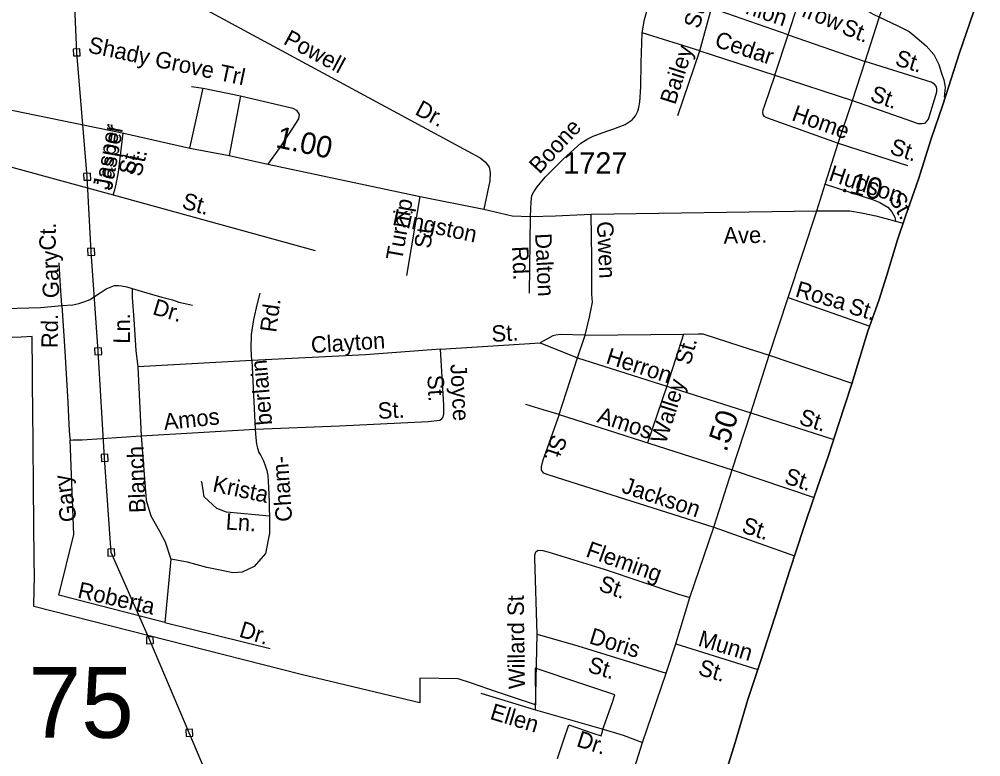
# Model space of a CAD drawing. Extents: x 2220236 to 2384410, y 720751 to 894131.
# Drawn here: x 2348374 to 2353951, y 787479 to 791757 of the extents above; entities that cross this region are included whole.
import ezdxf

# ---------------------------------------------------------------- set-up
doc = ezdxf.new("R2010")
doc.units = 0
doc.layers.add('Default', color=7, linetype='Continuous')

msp = doc.modelspace()

# ---------------------------------------------------------------- linework, layer by layer
at = {"layer": 'Default'}
for p, q in [((2352833.8, 791666.1), (2352910.7, 791904)), ((2352321.5, 791572.9), (2352389, 791820.9)), ((2352833.8, 791666.1), (2352389, 791820.9)), ((2352321.5, 791572.9), (2351987.6, 791678.5)), ((2352756.4, 791431.8), (2352833.8, 791666.1)), ((2352833.8, 791666.1), (2353280.4, 791511.5)), ((2352194.5, 791198.7), (2352321.5, 791572.9)), ((2352321.5, 791572.9), (2352756.4, 791431.8)), ((2352756.4, 791431.8), (2353207.2, 791284.8)), ((2349373.5, 791366.6), (2349441.5, 791356.5)), ((2349363.5, 791009.3), (2349441.5, 791356.5)), ((2349441.5, 791356.5), (2349658, 791313.4)), ((2349658, 791313.4), (2349590.8, 790966.2)), ((2353123.6, 791038.5), (2353525.5, 790908.7)), ((2348919.7, 790738.8), (2350090.6, 790415.7)), ((2350622.1, 790270.1), (2350699.7, 790728.7)), ((2351334.5, 790167.5), (2351339.9, 790612.9)), ((2352833.5, 790143.2), (2353306.7, 789976.6)), ((2351612.9, 789793.3), (2351655.9, 789923.9)), ((2351655.9, 789923.9), (2352226.9, 789930.3)), ((2352226.9, 789930.3), (2352130, 789628.9)), ((2350817.4, 789842.5), (2351395, 789879.5)), ((2351395, 789879.5), (2351612.9, 789793.3)), ((2352724.5, 789807.5), (2353203.5, 789645.7)), ((2349723.3, 789777.2), (2349062.2, 789740.2)), ((2349062.2, 789740.2), (2349081.1, 789340.5)), ((2349723.3, 789777.2), (2349743.4, 789378.8)), ((2351505.9, 789463.9), (2351612.9, 789793.3)), ((2351612.9, 789793.3), (2352130, 789628.9)), ((2352130, 789628.9), (2352616.4, 789474.3)), ((2351505.9, 789463.9), (2352509.2, 789143.1)), ((2352616.4, 789474.3), (2353098.5, 789319.2)), ((2349081.1, 789340.5), (2349743.4, 789378.8)), ((2352509.2, 789143.1), (2352983.8, 788982.4)), ((2352402.7, 788810.6), (2352871.3, 788645.1)), ((2351368.2, 787751.9), (2351378.9, 788189.9)), ((2352181.4, 788133.8), (2352657.9, 787984.5)), ((2351051.1, 787848), (2351368.2, 787751.9))]:
    msp.add_line(p, q, dxfattribs=at)
for points in [[(2353000.4, 790646), (2353049.1, 790801), (2353123.6, 791038.5), (2353207.2, 791284.8), (2353280.4, 791511.5), (2353358.8, 791758.5), (2353450.2, 792023.5), (2353477, 792125.8), (2353540.8, 792314.5), (2353571.5, 792408.8), (2353646.8, 792639.5), (2353664, 792697.9), (2353771.1, 793026.6), (2353995.7, 793723.4), (2354190.2, 794335.6), (2354323.4, 794739), (2354464.8, 795188), (2354608.5, 795632.2), (2354625.9, 795670.4), (2354758.9, 796083.8), (2354776.2, 796150.1), (2354878.2, 796485.2), (2354997.8, 796838.4), (2355117.9, 797165.9)], [(2350869.9, 782495.5), (2350436.8, 783070.4), (2350101.5, 783514.1), (2350174, 784150.7), (2350246.2, 784777.5), (2350304.8, 785395.9), (2350020.7, 786086.2), (2349800.8, 786581.5), (2349578.7, 787102.6), (2349360.6, 787617.7), (2349132.2, 788154.8), (2348908.1, 788664.1), (2348869.5, 789213.3), (2348832.1, 789830.7), (2348791.1, 790408), (2348767.9, 790843.5), (2348707.3, 791564.5), (2348681.9, 792186.1)], [(2351987.6, 791678.5), (2352001.5, 791754.6), (2352015.3, 791808.3), (2352022.2, 791855), (2352025.7, 791919.1), (2352025.7, 792031.6), (2352025.4, 792070.8)], [(2349222.3, 791940.5), (2350975.4, 790992.4), (2351048, 790952.1), (2351078.9, 790927.8), (2351099.1, 790898.2), (2351105.8, 790867.3), (2351104.5, 790818.8), (2351068.2, 790656)], [(2353218.4, 791848.7), (2353327, 791786.1), (2353469.9, 791717.7), (2353536.3, 791684.6), (2353582.6, 791647.1), (2353633.8, 791602.2), (2353679.2, 791551.7), (2353708.4, 791493.2), (2353723.5, 791444.7), (2353736.9, 791404.4), (2353745.1, 791363.3), (2353738.6, 791305.5)], [(2352444, 787295), (2352526.6, 787562), (2352600.6, 787811), (2352675.6, 788038), (2352757.3, 788288.9), (2352843.7, 788561.5), (2352923.4, 788802.9), (2352985.1, 788986.2), (2353068.7, 789225.7), (2353126.6, 789407.1), (2353202.6, 789642.8), (2353296.6, 789947.8), (2353359.2, 790126.4), (2353405.7, 790271.7), (2353468.4, 790477), (2353514.9, 790614.7), (2353589, 790829.5), (2353664, 791062.2), (2353730.4, 791259.9), (2353828.2, 791561.1), (2353908, 791798.6)], [(2353908, 791798.6), (2353828.2, 791561.1), (2353730.4, 791259.9), (2353664, 791062.2), (2353589, 790829.5), (2353514.9, 790614.7), (2353468.4, 790477), (2353405.7, 790271.7), (2353359.2, 790126.4), (2353296.6, 789947.8), (2353202.6, 789642.8), (2353126.6, 789407.1), (2353068.7, 789225.7), (2352985.1, 788986.2), (2352923.4, 788802.9), (2352843.7, 788561.5), (2352757.3, 788288.9), (2352675.6, 788038), (2352600.6, 787811), (2352526.6, 787562), (2352444, 787295)], [(2351339.9, 790612.9), (2351343.2, 790697), (2351347.3, 790734.7), (2351358, 790756.2), (2351378.2, 790784.5), (2351425.3, 790841), (2351527.5, 790943.3), (2351592, 791003.9), (2351631, 791037.5), (2351671.4, 791063.1), (2351702.3, 791079.2), (2351781.8, 791107.3), (2351823.3, 791121.2), (2351889, 791147.1), (2351928.8, 791173.1), (2351947.9, 791195.6), (2351961.7, 791223.3), (2351968.6, 791244), (2351973.8, 791275.2), (2351979, 791365.2), (2351980.7, 791503.7), (2351987.6, 791678.5)], [(2348688.1, 791543.7), (2348728.1, 791545.3), (2348726.5, 791585.3), (2348686.5, 791583.7), (2348688.1, 791543.7)], [(2353207.2, 791284.8), (2353554.6, 791163), (2353585.5, 791152.2), (2353610.3, 791151.2), (2353627.8, 791153.9), (2353648.3, 791176.9), (2353696.3, 791336.6), (2353696.2, 791354.6), (2353692, 791368.7), (2353681.9, 791380.5), (2353663.6, 791392.3), (2353280.4, 791511.5)], [(2352756.4, 791431.8), (2352695.8, 791257), (2352687.9, 791229.2), (2352684.9, 791218.3), (2352686.9, 791203.4), (2352692.5, 791194.6), (2352708.6, 791186.8), (2353123.6, 791038.5)], [(2347613.8, 791376.7), (2348981.6, 791095.4), (2349363.5, 791009.3), (2349590.8, 790966.2), (2349816.1, 790915.7), (2350699.7, 790728.7), (2351068.2, 790656), (2351233.6, 790617), (2351339.9, 790612.9), (2351485.1, 790617), (2351691.9, 790626.1), (2353000.4, 790646)], [(2349658, 791313.4), (2349960.8, 791241.7), (2349982.9, 791230), (2349997.1, 791204.2), (2349993.6, 791178.2), (2349937.1, 791092), (2349880.6, 791004.5), (2349816.1, 790915.7)], [(2347502.1, 791133.1), (2348032, 790979.6), (2348919.7, 790738.8)], [(2348919.7, 790738.8), (2348927.8, 790767), (2348937.2, 790800.7), (2348949.3, 790870.6), (2348977.8, 791096.2)], [(2348748.8, 790822.7), (2348788.7, 790824.3), (2348787.1, 790864.3), (2348747.1, 790862.6), (2348748.8, 790822.7)], [(2353049.1, 790801), (2353328, 790708.5), (2353366.2, 790692.9), (2353411.4, 790667.1), (2353434.8, 790639.9), (2353453.1, 790608), (2353457, 790585.7)], [(2351562, 786262.8), (2351799.1, 786963.7), (2351989.4, 787562.6), (2352125.4, 787964.9), (2352181.4, 788133.8), (2352264.4, 788402.1), (2352402.7, 788810.6), (2352509.2, 789143.1), (2352616.4, 789474.3), (2352724.5, 789807.5), (2352833.5, 790143.2), (2353000.4, 790646)], [(2353000.4, 790646), (2353191, 790645.3), (2353258.5, 790634.4), (2353341.9, 790616.5), (2353400.4, 790601.6), (2353457, 790585.7), (2353501, 790573.6)], [(2351655.9, 789923.9), (2351680.8, 790028.2), (2351699.6, 790115.7), (2351695.6, 790162.8), (2351694.2, 790372.7), (2351691.9, 790626.1)], [(2348771.9, 790387.3), (2348811.9, 790388.9), (2348810.3, 790428.8), (2348770.3, 790427.2), (2348771.9, 790387.3)], [(2348621.8, 790096.1), (2348612.4, 790238.8), (2348605.3, 790343.3)], [(2348621.8, 790096.1), (2348684.3, 790100.9), (2348720.6, 790108.9), (2348754.3, 790119.7), (2348785.2, 790131.8), (2348810.7, 790148), (2348844.4, 790170.8), (2348878, 790192.4), (2348907.6, 790204.5), (2348926.4, 790212.5), (2348935.8, 790212.5), (2348950.6, 790212.5), (2348968.1, 790211.2), (2348999, 790204.5), (2349030, 790195.1)], [(2349030, 790195.1), (2349114.7, 790170.8), (2349202.1, 790145.3), (2349264, 790129.1), (2349298.9, 790115.7), (2349327.2, 790110.3), (2349378.3, 790098.2)], [(2349030, 790195.1), (2349030, 790142.6), (2349038, 790016.1), (2349050.1, 789835.7), (2349062.2, 789740.2)], [(2349723.3, 789777.2), (2349719.2, 789845.8), (2349720.6, 789927.9), (2349734, 790015.4), (2349756.9, 790108.3), (2349771.7, 790168.8)], [(2348247.9, 790080), (2348362.2, 790081.3), (2348498.1, 790085.4), (2348621.8, 790096.1)], [(2348621.8, 790096.1), (2348637.9, 789831), (2348656.8, 789535), (2348662.1, 789405.8), (2348666.2, 789342.5), (2348669.2, 789315.8)], [(2351495.2, 787469.2), (2351533, 787579.1), (2351562.2, 787663.8), (2351701.8, 787616.5), (2351749.8, 787600.2), (2351763.2, 787648.6), (2351796.5, 787742.1), (2351812.5, 787789.3), (2351828.8, 787838.1), (2351636.2, 787902.9), (2351366.2, 787993.9), (2351367.5, 787781.4), (2351218.5, 787831.4), (2351143, 787856.8), (2350996.8, 787905.8), (2350919.5, 787931.8), (2350696.8, 787934.8), (2350696.8, 787791.5), (2350009.5, 787957.1), (2348458.8, 788349.9), (2348459, 788360.6), (2348461.8, 788527.2), (2348460.8, 788617.5), (2348460.2, 788692.8), (2348459.5, 788759.9), (2348459, 788829.9), (2348458.2, 788902.5), (2348457.8, 788977.6), (2348457, 789057.6), (2348456.2, 789132.7), (2348455.8, 789212.8), (2348455, 789287.8), (2348454.5, 789346.9), (2348453.5, 789439.5), (2348452.8, 789522.6), (2348452, 789605.8), (2348451.2, 789688.8), (2348450.5, 789771.9), (2348449.8, 789855.1), (2348449, 789916.9), (2348385.2, 789913.7), (2348280.5, 789908.4)], [(2351495.2, 787469.2), (2351533, 787579.1), (2351562.2, 787663.8), (2351701.8, 787616.5), (2351749.8, 787600.2), (2351763.2, 787648.6), (2351796.5, 787742.1), (2351812.5, 787789.3), (2351828.8, 787838.1), (2351636.2, 787902.9), (2351366.2, 787993.9), (2351367.5, 787781.4), (2351218.5, 787831.4), (2351143, 787856.8), (2350996.8, 787905.8), (2350919.5, 787931.8), (2350696.8, 787934.8), (2350696.8, 787791.5), (2350009.5, 787957.1), (2348458.8, 788349.9), (2348459, 788360.6), (2348461.8, 788527.2), (2348460.8, 788617.5), (2348460.2, 788692.8), (2348459.5, 788759.9), (2348459, 788829.9), (2348458.2, 788902.5), (2348457.8, 788977.6), (2348457, 789057.6), (2348456.2, 789132.7), (2348455.8, 789212.8), (2348455, 789287.8), (2348454.5, 789346.9), (2348453.5, 789439.5), (2348452.8, 789522.6), (2348452, 789605.8), (2348451.2, 789688.8), (2348450.5, 789771.9), (2348449.8, 789855.1), (2348449, 789916.9), (2348385.2, 789913.7), (2348280.5, 789908.4)], [(2351655.9, 789923.9), (2351512, 789928.9), (2351486, 789924.6), (2351468.2, 789920.3), (2351395, 789879.5)], [(2352226.9, 789930.3), (2352312, 789931.2), (2352339.6, 789931.2), (2352559.3, 789860.3), (2352724.5, 789807.5)], [(2348812.9, 789809.9), (2348852.9, 789811.5), (2348851.2, 789851.5), (2348811.3, 789849.8), (2348812.9, 789809.9)], [(2350817.4, 789842.5), (2350381.6, 789810.2), (2349723.3, 789777.2)], [(2349743.4, 789378.8), (2350231.7, 789399), (2350746.8, 789424.6), (2350814, 789431.3), (2350824.8, 789439.4), (2350831.5, 789447.5), (2350836.9, 789466.3), (2350836.9, 789518.8), (2350817.4, 789842.5)], [(2352130.1, 789628.9), (2352017.7, 789300.3)], [(2351505.9, 789463.9), (2351412.5, 789491.6), (2351313, 789521.5)], [(2351505.9, 789463.9), (2351409.1, 789193.8), (2351401.1, 789160.2), (2351401.1, 789141.3), (2351413.2, 789125.2), (2351439.4, 789116.4), (2351530.1, 789088.3), (2352402.7, 788810.6)], [(2349743.4, 789378.8), (2349746.1, 789329.1), (2349750.2, 789291.4), (2349755.5, 789268.5), (2349762.9, 789243.6), (2349774.4, 789226.8), (2349790.5, 789195.8), (2349801.3, 789168.9), (2349810.7, 789139.3), (2349816.1, 789111), (2349820.1, 789041.1), (2349822.8, 788957.6), (2349825.5, 788835.2), (2349825.5, 788770.6)], [(2349217.7, 788257.2), (2348603.8, 788416.2), (2348689.9, 788769.2), (2348669.2, 789315.8)], [(2348669.2, 789315.8), (2348687.1, 789317.6), (2348706.5, 789318.3), (2348738.8, 789318.3), (2349081.1, 789340.5)], [(2349081.7, 789340.5), (2349111.2, 788967.8), (2349137, 788876.9), (2349188.1, 788787), (2349220.4, 788726.1), (2349253.4, 788625.4), (2349217.7, 788257.2)], [(2348850.3, 789192.6), (2348890.3, 789194.2), (2348888.6, 789234.1), (2348848.7, 789232.5), (2348850.3, 789192.6)], [(2349825.5, 788875.5), (2349575.9, 788898.5), (2349519.4, 788920), (2349446.6, 788987.4), (2349434.8, 789063.3), (2349431, 789074.9)], [(2349826.4, 788775.5), (2349802.1, 788658.7), (2349737.5, 788583.3), (2349667.5, 788550.9), (2349613.6, 788545.5), (2349549, 788559), (2349462.8, 788577.9), (2349349.7, 788607.5), (2349253.4, 788625.4)], [(2348888.9, 788643.3), (2348928.9, 788644.9), (2348927.3, 788684.9), (2348887.3, 788683.3), (2348888.9, 788643.3)], [(2351378.9, 788189.9), (2351363.7, 788631.5), (2351365.4, 788647.6), (2351371.2, 788667.6), (2351383, 788677.7), (2351411.6, 788675.5), (2351439.3, 788666.9), (2351766.2, 788566.5), (2352196.9, 788422.8), (2352264.4, 788402.1)], [(2349217.7, 788257.2), (2349829, 788106.4)], [(2351378.9, 788189.9), (2351613.7, 788122.7), (2352125.4, 787964.9)], [(2349113, 788134), (2349153, 788135.7), (2349151.3, 788175.6), (2349111.4, 788174), (2349113, 788134)], [(2351368.2, 787751.9), (2351747.2, 787644), (2351876.9, 787604.1), (2351989.4, 787562.6)], [(2349341.4, 787596.9), (2349381.4, 787598.6), (2349379.7, 787638.5), (2349339.8, 787636.9), (2349341.4, 787596.9)]]:
    msp.add_lwpolyline(points, dxfattribs=at)

# ---------------------------------------------------------------- texts
for s, height, rotation, p in [('Union', 95, 341.3463, (2352493.8, 791820.2)), ('frow', 95, 338.4438, (2352905, 791774.7)), ('St.', 95, 73.1306, (2352317, 791696.5)), ('St.', 95, 338.4438, (2353138.5, 791675.2)), ('Powell', 95, 331.8477, (2349900.5, 791616)), ('Shady Grove Trl', 95, 348.0183, (2348768.3, 791564.8)), ('Cedar', 95, 341.8333, (2352401.7, 791599.6)), ('Bailey', 95, 72.345, (2352178.5, 791256.6)), ('St.', 95, 342.7211, (2353448.1, 791491.7)), ('St.', 95, 340.679, (2353303.3, 791285.9)), ('Dr.', 95, 331.8477, (2350663.4, 791207.7)), ('Home', 95, 340.5558, (2352848.8, 791172.1)), ('Jasper', 95, 79.9319, (2348893.1, 790763.9)), ('Jasper', 95, 79.9319, (2348911.7, 790760.4)), ('Boone', 95, 47.2196, (2351391.6, 790855)), ('1.00', 125, 347.8221, (2349856.6, 791015.4)), ('St.', 95, 341.8916, (2353417.8, 790978.4)), ('St.', 95, 75.784, (2349039.2, 790846.6)), ('St.', 95, 75.784, (2349079.9, 790839.6)), ('Hudson', 95, 341.6514, (2353063, 790823)), ('.10', 125, 346.8659, (2353137.3, 790758.8)), ('St.', 95, 344.5961, (2349312.2, 790661.8)), ('St.', 95, 299.8381, (2353413.4, 790720.1)), ('Turnip', 95, 79.9496, (2350594, 790353.1)), ('Kingston', 95, 347.8221, (2350533.8, 790565.4)), ('Gwen', 95, 272.8026, (2351723.8, 790582.8)), ('Ct.', 95, 89.3567, (2348585.1, 790414.8)), ('St.', 95, 83.8263, (2350760.1, 790424.4)), ('Ave.', 95, 1.3125, (2352459.6, 790454.9)), ('Dalton', 95, 272.8026, (2351365.9, 790513.2)), ('Gary', 95, 91.8476, (2348606.7, 790140.7)), ('Rd.', 95, 272.8026, (2351231.7, 790438.6)), ('Rosa', 95, 343.8296, (2352869.9, 790149.5)), ('Dr.', 95, 343.5616, (2349142.3, 790046.9)), ('St.', 95, 343.8296, (2353178.5, 790052)), ('Rd.', 95, 82.2448, (2349864, 789936.8)), ('Rd.', 95, 89.3567, (2348597.6, 789849.1)), ('Ln.', 95, 89.3567, (2349015.5, 789874.5)), ('St.', 95, 3.1281, (2351115.9, 789885.1)), ('Clayton', 95, 3.7022, (2350069.1, 789820.3)), ('St.', 95, 74.7004, (2352265.9, 789746.3)), ('Herron', 95, 342.038, (2351771.2, 789763.2)), ('berlain', 95, 94.8754, (2349841.5, 789405.8)), ('Joyce', 95, 272.8934, (2350874.6, 789755.1)), ('St.', 95, 272.8934, (2350741, 789691.5)), ('Walley', 95, 72.345, (2352123.5, 789288.7)), ('St.', 95, 3.1281, (2350456, 789438.3)), ('Amos', 95, 5.866, (2349216.2, 789374.4)), ('Amos', 95, 341.6278, (2351720.3, 789421.7)), ('.50', 125, 72.0576, (2352475.7, 789242.6)), ('St.', 95, 342.1948, (2352890.7, 789410.3)), ('St.', 95, 251.5141, (2351464.4, 789354.6)), ('Blanch', 95, 91.8476, (2349107.5, 788894.5)), ('Cham-', 95, 93.8695, (2349957.6, 788845.5)), ('St.', 95, 341.8725, (2352805.7, 789067.3)), ('Gary', 95, 98.5608, (2348708.2, 788848.3)), ('Krista', 95, 348.0554, (2349490.4, 789018.6)), ('Jackson', 95, 341.5211, (2351862.8, 789013.9)), ('Ln.', 95, 356.2186, (2349569.5, 788797.7)), ('St.', 95, 341.927, (2352558.4, 788782.6)), ('Fleming', 95, 340.3601, (2351654.7, 788642.2)), ('St.', 95, 340.3601, (2351728.3, 788445.4)), ('Roberta', 95, 347.183, (2348707.5, 788403)), ('Willard St', 95, 90.7953, (2351307.7, 787872.6)), ('Dr.', 95, 342.9284, (2349644.1, 788177.3)), ('Doris', 95, 342.8609, (2351674, 788138.5)), ('Munn', 95, 343.4094, (2352305.6, 788124.2)), ('St.', 95, 342.8609, (2351665.3, 787973.1)), ('St.', 95, 343.4094, (2352306.6, 787956.4)), ('Ellen', 95, 343.1402, (2351099.1, 787699.9)), ('Dr.', 95, 342.039, (2351600.7, 787542.2))]:
    msp.add_text(s, height=height, rotation=rotation, dxfattribs=at).set_placement(p)
for s, height, p in [('1727', 125, (2351529.6, 790860.5)), ('75', 410.1, (2348428.4, 787589.2))]:
    msp.add_text(s, height=height, dxfattribs=at).set_placement(p)

doc.saveas('drawing.dxf')
